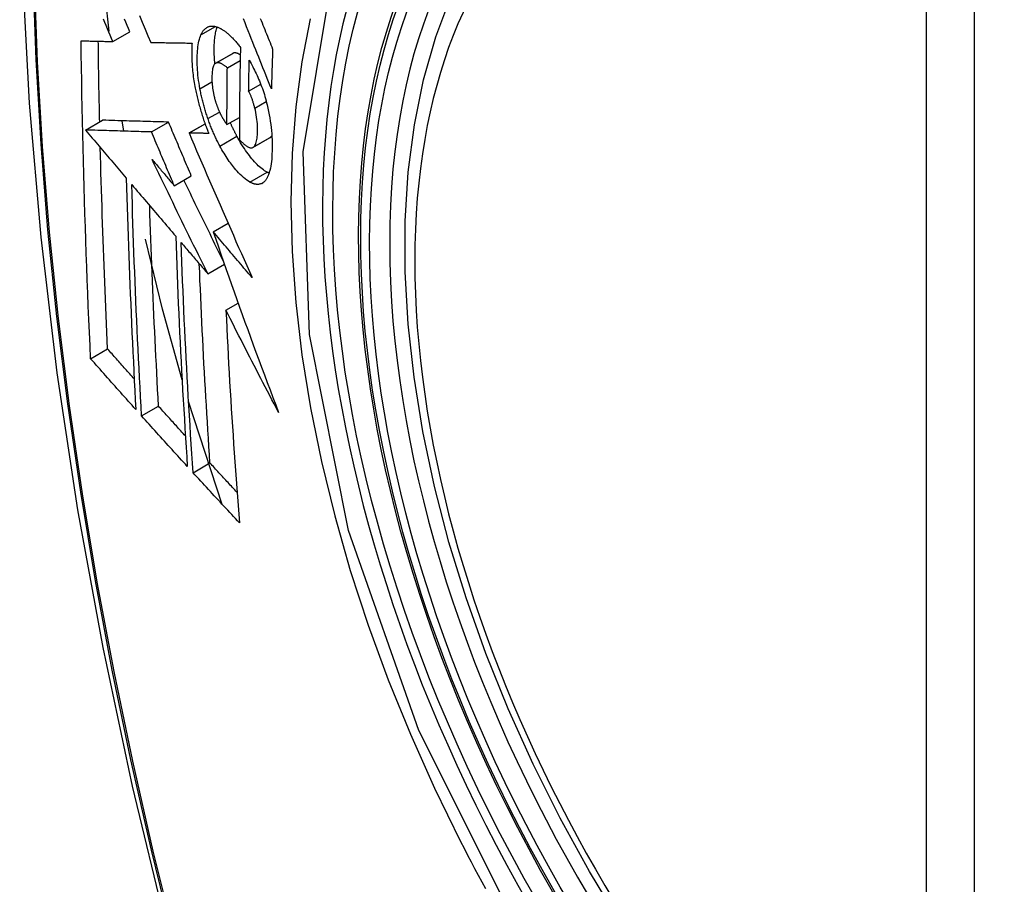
# Model space of a CAD drawing. Header units: inches. Extents: x 15 to 513, y 46 to 241.
# Tile 321 of 397: x 454.101 to 454.441, y 224.982 to 225.281. Entities that reach past the tile are written whole.
import ezdxf

# ---------------------------------------------------------------- set-up
doc = ezdxf.new("R2010")
doc.units = ezdxf.units.IN
doc.header["$MEASUREMENT"] = 0
doc.layers.add('Visible Edges(ANSI)', color=7, linetype='Continuous', lineweight=25)
doc.layers.add('Visible Tangent Edges(ANSI)', color=7, linetype='Continuous', lineweight=25)

msp = doc.modelspace()

# ---------------------------------------------------------------- linework, layer by layer
at = {"layer": 'Visible Edges(ANSI)'}
for p, q in [((454.13171, 225.27675), (454.1294, 225.29896)), ((454.13297, 225.27318), (454.13887, 225.27658)), ((454.14606, 225.27289), (454.14617, 225.27289)), ((454.1685, 225.2657), (454.1744, 225.26909)), ((454.17257, 225.26412), (454.177, 225.26667)), ((454.17992, 225.25605), (454.18409, 225.25844)), ((454.17242, 225.24448), (454.17673, 225.24696)), ((454.12354, 225.24259), (454.12943, 225.24599)), ((454.12943, 225.24599), (454.12943, 225.24599)), ((454.1368, 225.24221), (454.13619, 225.24579)), ((454.14635, 225.24193), (454.15224, 225.24533)), ((454.15932, 225.24158), (454.16486, 225.24477)), ((454.12354, 225.24259), (454.12354, 225.24259)), ((454.15949, 225.24158), (454.15932, 225.24158)), ((454.18142, 225.2366), (454.18732, 225.23999)), ((454.18732, 225.23999), (454.18737, 225.24003)), ((454.15421, 225.22335), (454.1601, 225.22674)), ((454.16766, 225.20745), (454.17279, 225.2104)), ((454.16579, 225.19293), (454.17154, 225.19624)), ((454.17207, 225.18035), (454.17629, 225.18278)), ((454.1253, 225.16355), (454.13116, 225.16693)), ((454.1708, 225.11322), (454.15917, 225.14872)), ((454.14291, 225.14379), (454.14877, 225.14716)), ((454.16071, 225.12416), (454.16656, 225.12752))]:
    msp.add_line(p, q, dxfattribs=at)
at = {"layer": 'Visible Edges(ANSI)', "flags": 128}
for points in [[(454.15479, 225.67559), (454.14195, 225.63748), (454.1309, 225.59824), (454.12161, 225.55795), (454.11405, 225.51668), (454.10821, 225.47449), (454.10407, 225.43145), (454.10159, 225.3876), (454.10077, 225.34303), (454.10159, 225.29779), (454.10401, 225.25193), (454.10803, 225.20554), (454.11363, 225.15866), (454.12078, 225.11137), (454.12946, 225.06373), (454.13965, 225.01582), (454.15132, 224.9677)], [(454.30867, 224.96826), (454.29779, 224.98628), (454.28764, 225.00471), (454.27825, 225.02347), (454.26967, 225.04249), (454.26194, 225.06167), (454.25508, 225.08094), (454.24915, 225.1002), (454.24415, 225.11938), (454.24013, 225.13838), (454.23709, 225.15713), (454.23505, 225.17555), (454.23404, 225.19356), (454.23406, 225.21107), (454.23512, 225.22803), (454.23722, 225.24434), (454.24038, 225.25995), (454.24459, 225.27479), (454.24985, 225.28877)], [(454.13297, 225.27318), (454.1325, 225.27428), (454.13204, 225.27538), (454.13157, 225.27648), (454.13111, 225.27758), (454.13064, 225.27868), (454.13017, 225.27977), (454.12971, 225.28088)], [(454.13887, 225.27658), (454.1384, 225.27768), (454.13794, 225.27877), (454.13747, 225.27987), (454.137, 225.28097)], [(454.14217, 225.28218), (454.14315, 225.27985), (454.14412, 225.27752), (454.14509, 225.2752), (454.14606, 225.27289)], [(454.18778, 225.25685), (454.1873, 225.25805), (454.18682, 225.25925), (454.18634, 225.26045), (454.18586, 225.26166), (454.18537, 225.26288), (454.18488, 225.2641), (454.18439, 225.26532), (454.18389, 225.26656), (454.18339, 225.26781), (454.18289, 225.26906), (454.18238, 225.27033), (454.18187, 225.27161), (454.18135, 225.2729), (454.18083, 225.27421), (454.1803, 225.27553), (454.17976, 225.27687), (454.17922, 225.27823), (454.17867, 225.2796), (454.17811, 225.281)], [(454.18392, 225.2812), (454.18423, 225.28042), (454.18455, 225.27964), (454.18486, 225.27887), (454.18517, 225.2781), (454.18548, 225.27734), (454.18579, 225.27657), (454.1861, 225.27581), (454.18641, 225.27505), (454.18671, 225.2743), (454.18702, 225.27355), (454.18732, 225.2728), (454.18762, 225.27205), (454.18792, 225.27131), (454.18822, 225.27057)], [(454.16344, 225.27552), (454.16354, 225.27574), (454.16365, 225.27595), (454.16376, 225.27616), (454.16388, 225.27635), (454.164, 225.27654), (454.16412, 225.27672), (454.16424, 225.27689), (454.16437, 225.27706), (454.1645, 225.27721), (454.16463, 225.27736), (454.16477, 225.2775), (454.16491, 225.27763), (454.16505, 225.27775), (454.1652, 225.27786), (454.16535, 225.27797), (454.1655, 225.27806), (454.16566, 225.27815), (454.16581, 225.27822), (454.16597, 225.27829), (454.16614, 225.27835), (454.1663, 225.2784), (454.16647, 225.27845), (454.16664, 225.27848), (454.16681, 225.2785)], [(454.16681, 225.2785), (454.16699, 225.27852), (454.16718, 225.27853), (454.16736, 225.27853), (454.16755, 225.27853), (454.16774, 225.27851), (454.16793, 225.27849), (454.16812, 225.27846), (454.16831, 225.27842), (454.16851, 225.27838), (454.1687, 225.27832), (454.1689, 225.27826), (454.1691, 225.27819), (454.1693, 225.27812), (454.1695, 225.27804), (454.1697, 225.27795), (454.16991, 225.27785), (454.17011, 225.27775), (454.17032, 225.27764), (454.17052, 225.27752), (454.17073, 225.2774), (454.17094, 225.27726), (454.17115, 225.27713), (454.17136, 225.27698), (454.17157, 225.27683)], [(454.16825, 225.26551), (454.1682, 225.26615), (454.16815, 225.26678), (454.16811, 225.2674), (454.16808, 225.26802), (454.16806, 225.26863), (454.16804, 225.26923), (454.16803, 225.26982), (454.16803, 225.27041), (454.16803, 225.27099), (454.16804, 225.27155), (454.16806, 225.27211), (454.16809, 225.27265), (454.16812, 225.27319), (454.16816, 225.27372), (454.16821, 225.27423), (454.16827, 225.27474), (454.16834, 225.27523), (454.16841, 225.2757), (454.16849, 225.27616), (454.16859, 225.2766), (454.16869, 225.27703), (454.1688, 225.27744), (454.16892, 225.27784), (454.16905, 225.27821)], [(454.1631, 225.25687), (454.16292, 225.25783), (454.16277, 225.25878), (454.16263, 225.25972), (454.16251, 225.26065), (454.16241, 225.26157), (454.16232, 225.26248), (454.16225, 225.26337), (454.1622, 225.26425), (454.16216, 225.26512), (454.16214, 225.26597), (454.16213, 225.26681), (454.16214, 225.26763), (454.16215, 225.26843), (454.16219, 225.2692), (454.16224, 225.26996), (454.1623, 225.2707), (454.16238, 225.27141), (454.16248, 225.27209), (454.16259, 225.27275), (454.16273, 225.27337), (454.16288, 225.27396), (454.16304, 225.27452), (454.16323, 225.27504), (454.16344, 225.27552)], [(454.17157, 225.27683), (454.1718, 225.27666), (454.17203, 225.27649), (454.17226, 225.27631), (454.17249, 225.27612), (454.17272, 225.27593), (454.17294, 225.27573), (454.17317, 225.27552), (454.1734, 225.27531), (454.17363, 225.27509), (454.17386, 225.27487), (454.17409, 225.27464), (454.17432, 225.27441), (454.17455, 225.27417), (454.17479, 225.27392), (454.17502, 225.27367), (454.17525, 225.27341), (454.17548, 225.27315), (454.17571, 225.27288), (454.17594, 225.27261), (454.17617, 225.27233), (454.1764, 225.27204), (454.17663, 225.27175), (454.17686, 225.27146), (454.17709, 225.27116)], [(454.122, 225.27345), (454.12245, 225.27344), (454.1229, 225.27343), (454.12336, 225.27342), (454.12381, 225.2734), (454.12426, 225.27339), (454.12472, 225.27338), (454.12517, 225.27337), (454.12563, 225.27336), (454.12609, 225.27335), (454.12654, 225.27334), (454.127, 225.27333), (454.12746, 225.27331), (454.12792, 225.2733), (454.12838, 225.27329), (454.12884, 225.27328), (454.1293, 225.27327), (454.12975, 225.27326), (454.13021, 225.27325), (454.13067, 225.27324), (454.13113, 225.27322), (454.13159, 225.27321), (454.13205, 225.2732), (454.13251, 225.27319), (454.13297, 225.27318)], [(454.1253, 225.16355), (454.12509, 225.16809), (454.12489, 225.17262), (454.12469, 225.17716), (454.1245, 225.18171), (454.12431, 225.18626), (454.12413, 225.19081), (454.12395, 225.19537), (454.12378, 225.19994), (454.12362, 225.2045), (454.12347, 225.20907), (454.12332, 225.21365), (454.12317, 225.21823), (454.12304, 225.22281), (454.12291, 225.22739), (454.12278, 225.23197), (454.12267, 225.23655), (454.12256, 225.24114), (454.12246, 225.24574), (454.12236, 225.25034), (454.12228, 225.25495), (454.1222, 225.25956), (454.12212, 225.26419), (454.12206, 225.26882), (454.122, 225.27345)], [(454.12843, 225.24541), (454.1284, 225.24657), (454.12838, 225.24773), (454.12835, 225.24889), (454.12833, 225.25005), (454.12831, 225.25121), (454.12828, 225.25237), (454.12826, 225.25353), (454.12824, 225.25469), (454.12821, 225.25585), (454.12819, 225.25701), (454.12817, 225.25817), (454.12815, 225.25934), (454.12813, 225.2605), (454.12811, 225.26166), (454.12809, 225.26282), (454.12807, 225.26399), (454.12806, 225.26515), (454.12804, 225.26631), (454.12802, 225.26748), (454.128, 225.26864), (454.12799, 225.26981), (454.12797, 225.27097), (454.12796, 225.27214), (454.12794, 225.2733)], [(454.14617, 225.27289), (454.14675, 225.27288), (454.14733, 225.27287), (454.14792, 225.27286), (454.1485, 225.27285), (454.14909, 225.27284), (454.14967, 225.27283), (454.15026, 225.27282), (454.15085, 225.2728), (454.15144, 225.27279), (454.15203, 225.27278), (454.15262, 225.27277), (454.15322, 225.27276), (454.15381, 225.27275), (454.1544, 225.27275), (454.155, 225.27274), (454.15559, 225.27273), (454.15619, 225.27272), (454.15678, 225.27271), (454.15738, 225.2727), (454.15797, 225.27269), (454.15857, 225.27268), (454.15916, 225.27268), (454.15976, 225.27267), (454.16035, 225.27266)], [(454.16035, 225.27266), (454.16031, 225.27212), (454.16028, 225.27157), (454.16026, 225.27101), (454.16024, 225.27044), (454.16023, 225.26986), (454.16023, 225.26928), (454.16023, 225.26868), (454.16024, 225.26808), (454.16025, 225.26747), (454.16027, 225.26685), (454.1603, 225.26622), (454.16034, 225.26559), (454.16038, 225.26495), (454.16043, 225.26431), (454.16049, 225.26366), (454.16056, 225.26301), (454.16063, 225.26235), (454.16071, 225.26168), (454.1608, 225.26101), (454.16089, 225.26034), (454.161, 225.25966), (454.16111, 225.25898), (454.16123, 225.2583), (454.16135, 225.25761)], [(454.17709, 225.27116), (454.17706, 225.26983), (454.17703, 225.26849), (454.17701, 225.26716), (454.17698, 225.26583), (454.17695, 225.2645), (454.17693, 225.26317), (454.1769, 225.26184), (454.17688, 225.26051), (454.17686, 225.25918), (454.17684, 225.25786), (454.17682, 225.25653), (454.17681, 225.25521), (454.17679, 225.25388), (454.17678, 225.25256), (454.17677, 225.25123), (454.17675, 225.24991), (454.17674, 225.24859), (454.17673, 225.24727), (454.17673, 225.24595), (454.17672, 225.24463), (454.17672, 225.24331), (454.17671, 225.24199), (454.17671, 225.24067), (454.17671, 225.23936)], [(454.18822, 225.27057), (454.1882, 225.27), (454.18818, 225.26942), (454.18816, 225.26885), (454.18814, 225.26828), (454.18812, 225.26771), (454.1881, 225.26713), (454.18808, 225.26656), (454.18806, 225.26599), (454.18804, 225.26542), (454.18802, 225.26485), (454.188, 225.26428), (454.18798, 225.2637), (454.18797, 225.26313), (454.18795, 225.26256), (454.18793, 225.26199), (454.18791, 225.26142), (454.1879, 225.26085), (454.18788, 225.26028), (454.18786, 225.25971), (454.18785, 225.25913), (454.18783, 225.25856), (454.18781, 225.25799), (454.1878, 225.25742), (454.18778, 225.25685)], [(454.17452, 225.26915), (454.17451, 225.26915), (454.17451, 225.26915), (454.1745, 225.26915), (454.1745, 225.26914), (454.17449, 225.26914), (454.17449, 225.26914), (454.17448, 225.26914), (454.17448, 225.26913), (454.17447, 225.26913), (454.17447, 225.26913), (454.17446, 225.26913), (454.17446, 225.26912), (454.17445, 225.26912), (454.17445, 225.26912), (454.17444, 225.26912), (454.17444, 225.26911), (454.17443, 225.26911), (454.17443, 225.26911), (454.17442, 225.26911), (454.17442, 225.2691), (454.17441, 225.2691), (454.17441, 225.2691), (454.1744, 225.2691), (454.1744, 225.26909)], [(454.17704, 225.26858), (454.17692, 225.26865), (454.17681, 225.26872), (454.1767, 225.26878), (454.17658, 225.26884), (454.17647, 225.2689), (454.17636, 225.26895), (454.17625, 225.269), (454.17614, 225.26905), (454.17603, 225.26909), (454.17593, 225.26913), (454.17582, 225.26916), (454.17571, 225.26919), (454.1756, 225.26922), (454.1755, 225.26924), (454.17539, 225.26926), (454.17529, 225.26927), (454.17519, 225.26927), (454.17509, 225.26927), (454.17499, 225.26927), (454.17489, 225.26926), (454.17479, 225.26924), (454.1747, 225.26922), (454.17461, 225.26919), (454.17452, 225.26915)], [(454.16862, 225.26576), (454.16842, 225.26564), (454.16823, 225.26549), (454.16806, 225.26529), (454.16791, 225.26504), (454.16778, 225.26476), (454.16766, 225.26444), (454.16756, 225.26409), (454.16747, 225.26371), (454.1674, 225.2633), (454.16734, 225.26287), (454.16729, 225.26241), (454.16726, 225.26195), (454.16724, 225.26146), (454.16723, 225.26097), (454.16722, 225.26045), (454.16723, 225.25992), (454.16725, 225.25938), (454.16728, 225.25883), (454.16732, 225.25826), (454.16737, 225.25769), (454.16744, 225.2571), (454.16753, 225.25651), (454.16763, 225.25591), (454.16775, 225.2553)], [(454.17257, 225.26412), (454.17239, 225.26427), (454.17222, 225.26441), (454.17204, 225.26455), (454.17186, 225.26469), (454.17169, 225.26482), (454.17151, 225.26494), (454.17134, 225.26506), (454.17116, 225.26517), (454.17099, 225.26528), (454.17082, 225.26538), (454.17065, 225.26547), (454.17048, 225.26555), (454.17031, 225.26563), (454.17014, 225.26569), (454.16998, 225.26575), (454.16982, 225.2658), (454.16966, 225.26583), (454.1695, 225.26586), (454.16935, 225.26587), (454.16919, 225.26588), (454.16904, 225.26587), (454.1689, 225.26584), (454.16876, 225.26581), (454.16862, 225.26576)], [(454.17242, 225.24448), (454.17243, 225.2453), (454.17243, 225.24611), (454.17243, 225.24693), (454.17243, 225.24774), (454.17243, 225.24856), (454.17243, 225.24938), (454.17244, 225.25019), (454.17244, 225.25101), (454.17245, 225.25183), (454.17245, 225.25265), (454.17246, 225.25346), (454.17246, 225.25428), (454.17247, 225.2551), (454.17247, 225.25592), (454.17248, 225.25674), (454.17249, 225.25756), (454.1725, 225.25838), (454.1725, 225.2592), (454.17251, 225.26002), (454.17252, 225.26084), (454.17253, 225.26166), (454.17254, 225.26248), (454.17255, 225.2633), (454.17257, 225.26412)], [(454.17992, 225.25605), (454.17993, 225.25649), (454.17994, 225.25694), (454.17995, 225.25738), (454.17995, 225.25783), (454.17996, 225.25827), (454.17997, 225.25872), (454.17998, 225.25917), (454.17999, 225.25961), (454.17999, 225.26006), (454.18, 225.2605), (454.18001, 225.26095), (454.18002, 225.2614), (454.18003, 225.26184), (454.18004, 225.26229), (454.18005, 225.26274), (454.18006, 225.26318), (454.18007, 225.26363), (454.18008, 225.26407), (454.18009, 225.26452), (454.1801, 225.26497), (454.18011, 225.26541), (454.18012, 225.26586), (454.18013, 225.26631), (454.18014, 225.26675)], [(454.18014, 225.26675), (454.18044, 225.26621), (454.18075, 225.26565), (454.18105, 225.26508), (454.18135, 225.2645), (454.18165, 225.26392), (454.18194, 225.26332), (454.18223, 225.26272), (454.18252, 225.2621), (454.18281, 225.26148), (454.18309, 225.26085), (454.18336, 225.26022), (454.18363, 225.25957), (454.1839, 225.25892), (454.18416, 225.25825), (454.18441, 225.25759), (454.18466, 225.25691), (454.1849, 225.25623), (454.18513, 225.25554), (454.18535, 225.25485), (454.18556, 225.25415), (454.18577, 225.25345), (454.18596, 225.25274), (454.18615, 225.25203), (454.18633, 225.25131)], [(454.16135, 225.25761), (454.16145, 225.25711), (454.16155, 225.25661), (454.16165, 225.25611), (454.16175, 225.25561), (454.16186, 225.25511), (454.16197, 225.25461), (454.16209, 225.25411), (454.16221, 225.2536), (454.16233, 225.2531), (454.16246, 225.2526), (454.16258, 225.2521), (454.16272, 225.2516), (454.16285, 225.2511), (454.16299, 225.2506), (454.16313, 225.2501), (454.16328, 225.2496), (454.16342, 225.2491), (454.16357, 225.24861), (454.16373, 225.24811), (454.16388, 225.24762), (454.16404, 225.24713), (454.16421, 225.24664), (454.16437, 225.24615), (454.16454, 225.24567)], [(454.16584, 225.24653), (454.1657, 225.24695), (454.16556, 225.24737), (454.16542, 225.2478), (454.16528, 225.24822), (454.16514, 225.24865), (454.16501, 225.24907), (454.16488, 225.2495), (454.16475, 225.24993), (454.16463, 225.25037), (454.16451, 225.2508), (454.16439, 225.25123), (454.16427, 225.25167), (454.16416, 225.2521), (454.16405, 225.25253), (454.16394, 225.25297), (454.16383, 225.2534), (454.16373, 225.25384), (454.16363, 225.25427), (454.16354, 225.2547), (454.16344, 225.25514), (454.16335, 225.25557), (454.16326, 225.256), (454.16318, 225.25643), (454.1631, 225.25687)], [(454.16775, 225.2553), (454.16779, 225.2551), (454.16783, 225.2549), (454.16788, 225.25471), (454.16792, 225.25451), (454.16797, 225.25431), (454.16802, 225.25411), (454.16807, 225.25391), (454.16812, 225.25372), (454.16817, 225.25352), (454.16822, 225.25332), (454.16828, 225.25312), (454.16833, 225.25293), (454.16839, 225.25273), (454.16845, 225.25253), (454.16851, 225.25234), (454.16857, 225.25214), (454.16863, 225.25195), (454.16869, 225.25176), (454.16876, 225.25157), (454.16882, 225.25138), (454.16889, 225.25119), (454.16896, 225.251), (454.16902, 225.25081), (454.1691, 225.25063)], [(454.18204, 225.25021), (454.18198, 225.25047), (454.18191, 225.25074), (454.18184, 225.251), (454.18176, 225.25126), (454.18169, 225.25152), (454.18161, 225.25179), (454.18154, 225.25205), (454.18146, 225.25231), (454.18137, 225.25257), (454.18129, 225.25282), (454.18121, 225.25308), (454.18112, 225.25333), (454.18103, 225.25358), (454.18094, 225.25383), (454.18085, 225.25407), (454.18075, 225.25431), (454.18066, 225.25454), (454.18056, 225.25477), (454.18046, 225.255), (454.18035, 225.25522), (454.18025, 225.25544), (454.18014, 225.25565), (454.18003, 225.25585), (454.17992, 225.25605)], [(454.1691, 225.25063), (454.16916, 225.25046), (454.16923, 225.25029), (454.16929, 225.25012), (454.16936, 225.24996), (454.16943, 225.2498), (454.16949, 225.24963), (454.16956, 225.24947), (454.16963, 225.24931), (454.1697, 225.24915), (454.16977, 225.249), (454.16984, 225.24884), (454.16991, 225.24869), (454.16998, 225.24854), (454.17005, 225.24839), (454.17013, 225.24824), (454.1702, 225.24809), (454.17027, 225.24794), (454.17035, 225.2478), (454.17042, 225.24766), (454.1705, 225.24751), (454.17057, 225.24737), (454.17065, 225.24724), (454.17073, 225.2471), (454.17081, 225.24697)], [(454.18147, 225.23663), (454.1817, 225.2368), (454.1819, 225.23703), (454.18209, 225.2373), (454.18226, 225.23762), (454.1824, 225.23799), (454.18253, 225.23839), (454.18264, 225.23883), (454.18274, 225.2393), (454.18282, 225.2398), (454.18288, 225.24033), (454.18293, 225.24088), (454.18296, 225.24145), (454.18298, 225.24204), (454.183, 225.24267), (454.18299, 225.24336), (454.18297, 225.24406), (454.18293, 225.24479), (454.18287, 225.24553), (454.18279, 225.24629), (454.18268, 225.24707), (454.18256, 225.24784), (454.18241, 225.24863), (454.18224, 225.24942), (454.18204, 225.25021)], [(454.18633, 225.25131), (454.18659, 225.25017), (454.18682, 225.24904), (454.18704, 225.24791), (454.18723, 225.24679), (454.1874, 225.24567), (454.18755, 225.24456), (454.18768, 225.24347), (454.18779, 225.24239), (454.18788, 225.24133), (454.18795, 225.24028), (454.188, 225.23926), (454.18803, 225.23824), (454.18804, 225.23725), (454.18804, 225.23627), (454.18803, 225.23531), (454.18799, 225.23438), (454.18794, 225.23347), (454.18788, 225.23258), (454.18779, 225.23173), (454.18769, 225.2309), (454.18756, 225.23012), (454.18742, 225.22937), (454.18725, 225.22866), (454.18706, 225.22799)], [(454.17081, 225.24697), (454.17087, 225.24686), (454.17094, 225.24674), (454.171, 225.24663), (454.17107, 225.24652), (454.17114, 225.24641), (454.1712, 225.2463), (454.17127, 225.24619), (454.17134, 225.24608), (454.1714, 225.24598), (454.17147, 225.24587), (454.17154, 225.24576), (454.17161, 225.24565), (454.17168, 225.24555), (454.17174, 225.24545), (454.17181, 225.24534), (454.17188, 225.24524), (454.17195, 225.24514), (454.17202, 225.24504), (454.17209, 225.24494), (454.17215, 225.24485), (454.17222, 225.24475), (454.17229, 225.24466), (454.17236, 225.24457), (454.17242, 225.24448)], [(454.15224, 225.24533), (454.15136, 225.24535), (454.15048, 225.24538), (454.14959, 225.2454), (454.1487, 225.24543), (454.14781, 225.24545), (454.14692, 225.24548), (454.14602, 225.2455), (454.14512, 225.24553), (454.14421, 225.24556), (454.1433, 225.24558), (454.14238, 225.24561), (454.14145, 225.24564), (454.14051, 225.24566), (454.13956, 225.24569), (454.13861, 225.24572), (454.13764, 225.24575), (454.13666, 225.24578), (454.13567, 225.2458), (454.13466, 225.24583), (454.13365, 225.24586), (454.13262, 225.24589), (454.13157, 225.24592), (454.13051, 225.24596), (454.12943, 225.24599)], [(454.1601, 225.22674), (454.15977, 225.22752), (454.15944, 225.22829), (454.15911, 225.22906), (454.15878, 225.22984), (454.15845, 225.23061), (454.15813, 225.23139), (454.1578, 225.23216), (454.15747, 225.23294), (454.15714, 225.23371), (454.15681, 225.23449), (454.15648, 225.23526), (454.15616, 225.23604), (454.15583, 225.23681), (454.1555, 225.23759), (454.15517, 225.23836), (454.15485, 225.23913), (454.15452, 225.23991), (454.15419, 225.24068), (454.15387, 225.24146), (454.15354, 225.24223), (454.15322, 225.24301), (454.15289, 225.24378), (454.15257, 225.24455), (454.15224, 225.24533)], [(454.16454, 225.24567), (454.1646, 225.24548), (454.16467, 225.2453), (454.16473, 225.24512), (454.16479, 225.24494), (454.16486, 225.24476), (454.16492, 225.24458), (454.16499, 225.2444), (454.16506, 225.24422), (454.16512, 225.24404), (454.16519, 225.24386), (454.16526, 225.24369), (454.16532, 225.24351), (454.16539, 225.24333), (454.16546, 225.24316), (454.16553, 225.24298), (454.1656, 225.2428), (454.16566, 225.24263), (454.16573, 225.24245), (454.1658, 225.24228), (454.16587, 225.24211), (454.16594, 225.24193), (454.16601, 225.24176), (454.16608, 225.24159), (454.16616, 225.24141)], [(454.16999, 225.23705), (454.16979, 225.2374), (454.1696, 225.23777), (454.16942, 225.23813), (454.16923, 225.2385), (454.16904, 225.23887), (454.16886, 225.23924), (454.16868, 225.23962), (454.1685, 225.24), (454.16832, 225.24038), (454.16814, 225.24077), (454.16797, 225.24116), (454.16779, 225.24155), (454.16762, 225.24195), (454.16745, 225.24235), (454.16728, 225.24275), (454.16711, 225.24316), (454.16695, 225.24357), (454.16678, 225.24398), (454.16662, 225.24439), (454.16646, 225.24481), (454.1663, 225.24524), (454.16615, 225.24566), (454.16599, 225.24609), (454.16584, 225.24653)], [(454.17588, 225.24044), (454.17578, 225.24063), (454.17568, 225.24082), (454.17559, 225.24101), (454.17549, 225.24119), (454.17539, 225.24138), (454.17529, 225.24158), (454.17519, 225.24177), (454.1751, 225.24196), (454.175, 225.24215), (454.1749, 225.24235), (454.17481, 225.24254), (454.17471, 225.24274), (454.17462, 225.24293), (454.17452, 225.24313), (454.17443, 225.24333), (454.17433, 225.24353), (454.17424, 225.24373), (454.17415, 225.24393), (454.17405, 225.24413), (454.17396, 225.24434), (454.17387, 225.24454), (454.17378, 225.24474), (454.17369, 225.24495), (454.1736, 225.24516)], [(454.14635, 225.24193), (454.14546, 225.24196), (454.14458, 225.24198), (454.1437, 225.24201), (454.14281, 225.24203), (454.14192, 225.24206), (454.14103, 225.24208), (454.14013, 225.24211), (454.13923, 225.24214), (454.13832, 225.24216), (454.1374, 225.24219), (454.13648, 225.24221), (454.13555, 225.24224), (454.13461, 225.24227), (454.13367, 225.2423), (454.13271, 225.24233), (454.13174, 225.24235), (454.13076, 225.24238), (454.12977, 225.24241), (454.12877, 225.24244), (454.12775, 225.24247), (454.12672, 225.2425), (454.12568, 225.24253), (454.12462, 225.24256), (454.12354, 225.24259)], [(454.12354, 225.24259), (454.12413, 225.2419), (454.12471, 225.24121), (454.1253, 225.24052), (454.12588, 225.23983), (454.12647, 225.23914), (454.12705, 225.23845), (454.12764, 225.23775), (454.12823, 225.23706), (454.12881, 225.23637), (454.1294, 225.23568), (454.12999, 225.23498), (454.13057, 225.23429), (454.13116, 225.2336), (454.13175, 225.2329), (454.13234, 225.23221), (454.13292, 225.23152), (454.13351, 225.23082), (454.1341, 225.23013), (454.13469, 225.22944), (454.13527, 225.22875), (454.13586, 225.22805), (454.13645, 225.22736), (454.13704, 225.22667), (454.13762, 225.22598)], [(454.15421, 225.22335), (454.15388, 225.22412), (454.15355, 225.2249), (454.15322, 225.22567), (454.15289, 225.22645), (454.15256, 225.22722), (454.15223, 225.22799), (454.1519, 225.22877), (454.15157, 225.22954), (454.15125, 225.23032), (454.15092, 225.23109), (454.15059, 225.23187), (454.15026, 225.23264), (454.14993, 225.23342), (454.14961, 225.23419), (454.14928, 225.23497), (454.14895, 225.23574), (454.14863, 225.23651), (454.1483, 225.23729), (454.14797, 225.23806), (454.14765, 225.23884), (454.14732, 225.23961), (454.147, 225.24038), (454.14667, 225.24116), (454.14635, 225.24193)], [(454.15932, 225.24158), (454.1602, 225.23954), (454.16107, 225.23749), (454.16195, 225.23544), (454.16284, 225.23338), (454.16373, 225.23131), (454.16462, 225.22923), (454.16551, 225.22716), (454.16641, 225.22507), (454.16732, 225.22299), (454.16822, 225.2209), (454.16913, 225.2188), (454.17004, 225.21671), (454.17095, 225.21461), (454.17187, 225.21251), (454.17279, 225.21042), (454.17371, 225.20832), (454.17463, 225.20622), (454.17555, 225.20412), (454.17647, 225.20203), (454.1774, 225.19994), (454.17832, 225.19785), (454.17925, 225.19577), (454.18018, 225.19369), (454.1811, 225.19161)], [(454.16616, 225.24141), (454.16588, 225.24142), (454.1656, 225.24143), (454.16532, 225.24143), (454.16504, 225.24144), (454.16476, 225.24145), (454.16448, 225.24145), (454.1642, 225.24146), (454.16393, 225.24147), (454.16365, 225.24147), (454.16337, 225.24148), (454.16309, 225.24149), (454.16281, 225.24149), (454.16253, 225.2415), (454.16226, 225.24151), (454.16198, 225.24151), (454.1617, 225.24152), (454.16142, 225.24153), (454.16115, 225.24153), (454.16087, 225.24154), (454.16059, 225.24155), (454.16032, 225.24156), (454.16004, 225.24156), (454.15976, 225.24157), (454.15949, 225.24158)], [(454.18627, 225.22799), (454.18585, 225.22824), (454.18543, 225.22851), (454.185, 225.22881), (454.18457, 225.22914), (454.18414, 225.22949), (454.18371, 225.22988), (454.18327, 225.23028), (454.18283, 225.23072), (454.18239, 225.23117), (454.18195, 225.23165), (454.18151, 225.23215), (454.18106, 225.23267), (454.18062, 225.23321), (454.18018, 225.23376), (454.17975, 225.23433), (454.17931, 225.23493), (454.17887, 225.23554), (454.17844, 225.23618), (454.17801, 225.23684), (454.17757, 225.23752), (454.17715, 225.23822), (454.17672, 225.23894), (454.1763, 225.23968), (454.17588, 225.24044)], [(454.18737, 225.24003), (454.1874, 225.24004), (454.18742, 225.24006), (454.18745, 225.24008), (454.18747, 225.2401), (454.1875, 225.24012), (454.18752, 225.24014), (454.18755, 225.24016), (454.18757, 225.24018), (454.1876, 225.2402), (454.18762, 225.24022), (454.18764, 225.24025), (454.18767, 225.24027), (454.18769, 225.24029), (454.18771, 225.24032), (454.18773, 225.24034), (454.18776, 225.24037), (454.18778, 225.2404), (454.1878, 225.24042), (454.18782, 225.24045), (454.18784, 225.24048), (454.18787, 225.24051), (454.18789, 225.24054), (454.18791, 225.24057), (454.18793, 225.2406)], [(454.13116, 225.16693), (454.13103, 225.16981), (454.1309, 225.17269), (454.13077, 225.17558), (454.13064, 225.17847), (454.13052, 225.18136), (454.1304, 225.18424), (454.13028, 225.18714), (454.13017, 225.19003), (454.13005, 225.19292), (454.12994, 225.19582), (454.12983, 225.19871), (454.12972, 225.20161), (454.12962, 225.20451), (454.12952, 225.20742), (454.12942, 225.21032), (454.12932, 225.21323), (454.12923, 225.21614), (454.12913, 225.21905), (454.12905, 225.22196), (454.12896, 225.22488), (454.12887, 225.2278), (454.12879, 225.23072), (454.12872, 225.23365), (454.12864, 225.23657)], [(454.18037, 225.2246), (454.17982, 225.22492), (454.17925, 225.2253), (454.17869, 225.22573), (454.17812, 225.22621), (454.17754, 225.22673), (454.17698, 225.22727), (454.17645, 225.22782), (454.17595, 225.22837), (454.17549, 225.22889), (454.17508, 225.22937), (454.17471, 225.22983), (454.17434, 225.23029), (454.17397, 225.23078), (454.1736, 225.23127), (454.17323, 225.23178), (454.17286, 225.23231), (454.1725, 225.23285), (454.17213, 225.2334), (454.17177, 225.23397), (454.17141, 225.23455), (454.17105, 225.23515), (454.17069, 225.23577), (454.17034, 225.2364), (454.16999, 225.23705)], [(454.17671, 225.23936), (454.17692, 225.23912), (454.17714, 225.23889), (454.17735, 225.23867), (454.17756, 225.23845), (454.17778, 225.23824), (454.17799, 225.23803), (454.1782, 225.23784), (454.17841, 225.23766), (454.17862, 225.23748), (454.17883, 225.23732), (454.17904, 225.23716), (454.17925, 225.23702), (454.17945, 225.23689), (454.17965, 225.23677), (454.17986, 225.23667), (454.18005, 225.23659), (454.18025, 225.23652), (454.18044, 225.23647), (454.18063, 225.23644), (454.18081, 225.23643), (454.18098, 225.23645), (454.18115, 225.23648), (454.18132, 225.23654), (454.18147, 225.23663)], [(454.16579, 225.19293), (454.16498, 225.19457), (454.16416, 225.19622), (454.16335, 225.19786), (454.16254, 225.19951), (454.16173, 225.20116), (454.16091, 225.20281), (454.1601, 225.20446), (454.1593, 225.20611), (454.15849, 225.20776), (454.15768, 225.20942), (454.15687, 225.21107), (454.15607, 225.21272), (454.15526, 225.21437), (454.15446, 225.21602), (454.15366, 225.21767), (454.15286, 225.21932), (454.15206, 225.22097), (454.15127, 225.22261), (454.15047, 225.22426), (454.14968, 225.2259), (454.14889, 225.22754), (454.1481, 225.22918), (454.14731, 225.23081), (454.14653, 225.23244)], [(454.14653, 225.23244), (454.14685, 225.23207), (454.14717, 225.23169), (454.14749, 225.23131), (454.14781, 225.23093), (454.14813, 225.23055), (454.14845, 225.23017), (454.14877, 225.22979), (454.14909, 225.22941), (454.14941, 225.22903), (454.14973, 225.22866), (454.15005, 225.22828), (454.15037, 225.2279), (454.15069, 225.22752), (454.15101, 225.22714), (454.15133, 225.22676), (454.15165, 225.22638), (454.15197, 225.226), (454.15229, 225.22562), (454.15261, 225.22524), (454.15293, 225.22486), (454.15325, 225.22449), (454.15357, 225.22411), (454.15389, 225.22373), (454.15421, 225.22335)], [(454.18706, 225.22799), (454.18699, 225.22775), (454.18691, 225.22751), (454.18682, 225.22728), (454.18674, 225.22706), (454.18665, 225.22684), (454.18656, 225.22663), (454.18647, 225.22643), (454.18637, 225.22624), (454.18627, 225.22605), (454.18617, 225.22587), (454.18606, 225.22569), (454.18596, 225.22553), (454.18584, 225.22537), (454.18573, 225.22521), (454.18561, 225.22507), (454.18549, 225.22493), (454.18537, 225.22481), (454.18524, 225.22469), (454.18512, 225.22457), (454.18498, 225.22447), (454.18485, 225.22437), (454.18471, 225.22428), (454.18458, 225.2242), (454.18443, 225.22413)], [(454.18696, 225.22766), (454.18693, 225.22767), (454.1869, 225.22768), (454.18687, 225.22769), (454.18684, 225.22771), (454.18681, 225.22772), (454.18679, 225.22773), (454.18676, 225.22775), (454.18673, 225.22776), (454.1867, 225.22777), (454.18667, 225.22779), (454.18664, 225.2278), (454.18661, 225.22781), (454.18659, 225.22783), (454.18656, 225.22784), (454.18653, 225.22786), (454.1865, 225.22787), (454.18647, 225.22789), (454.18644, 225.2279), (454.18641, 225.22792), (454.18638, 225.22793), (454.18635, 225.22795), (454.18633, 225.22796), (454.1863, 225.22798), (454.18627, 225.22799)], [(454.13762, 225.22598), (454.13771, 225.22262), (454.13781, 225.21926), (454.13791, 225.21591), (454.13801, 225.21256), (454.13812, 225.20921), (454.13823, 225.20586), (454.13835, 225.20251), (454.13847, 225.19917), (454.1386, 225.19582), (454.13873, 225.19248), (454.13886, 225.18915), (454.139, 225.18581), (454.13914, 225.18248), (454.13929, 225.17915), (454.13944, 225.17582), (454.13959, 225.1725), (454.13975, 225.16918), (454.13991, 225.16586), (454.14007, 225.16254), (454.14023, 225.15923), (454.1404, 225.15591), (454.14058, 225.15261), (454.14075, 225.1493), (454.14093, 225.146)], [(454.13953, 225.22373), (454.14016, 225.22299), (454.14079, 225.22225), (454.14142, 225.22151), (454.14205, 225.22077), (454.14268, 225.22002), (454.14331, 225.21928), (454.14394, 225.21854), (454.14457, 225.2178), (454.14521, 225.21705), (454.14584, 225.21631), (454.14647, 225.21556), (454.1471, 225.21482), (454.14774, 225.21408), (454.14837, 225.21333), (454.149, 225.21259), (454.14964, 225.21185), (454.15027, 225.2111), (454.1509, 225.21036), (454.15154, 225.20962), (454.15217, 225.20887), (454.1528, 225.20813), (454.15344, 225.20739), (454.15407, 225.20665), (454.1547, 225.2059)], [(454.14291, 225.14379), (454.14273, 225.14709), (454.14255, 225.15039), (454.14238, 225.15369), (454.1422, 225.157), (454.14203, 225.16031), (454.14187, 225.16362), (454.1417, 225.16694), (454.14154, 225.17026), (454.14139, 225.17358), (454.14124, 225.1769), (454.14109, 225.18023), (454.14094, 225.18356), (454.1408, 225.18689), (454.14067, 225.19023), (454.14053, 225.19357), (454.1404, 225.19691), (454.14028, 225.20025), (454.14016, 225.2036), (454.14004, 225.20695), (454.13993, 225.2103), (454.13982, 225.21366), (454.13972, 225.21701), (454.13962, 225.22037), (454.13953, 225.22373)], [(454.17113, 225.19742), (454.17056, 225.19857), (454.16999, 225.19973), (454.16942, 225.20089), (454.16885, 225.20204), (454.16828, 225.2032), (454.1677, 225.20436), (454.16713, 225.20552), (454.16657, 225.20668), (454.166, 225.20784), (454.16543, 225.20901), (454.16486, 225.21017), (454.16429, 225.21133), (454.16372, 225.21249), (454.16316, 225.21365), (454.16259, 225.21481), (454.16202, 225.21598), (454.16146, 225.21714), (454.16089, 225.2183), (454.16033, 225.21946), (454.15977, 225.22062), (454.1592, 225.22178), (454.15864, 225.22294), (454.15808, 225.2241), (454.15752, 225.22526)], [(454.18443, 225.22413), (454.18429, 225.22406), (454.18413, 225.224), (454.18398, 225.22395), (454.18383, 225.22391), (454.18367, 225.22387), (454.18351, 225.22385), (454.18335, 225.22383), (454.18319, 225.22381), (454.18302, 225.22381), (454.18286, 225.22381), (454.18269, 225.22382), (454.18252, 225.22384), (454.18235, 225.22387), (454.18218, 225.2239), (454.182, 225.22394), (454.18183, 225.22398), (454.18165, 225.22404), (454.18147, 225.2241), (454.18129, 225.22416), (454.18111, 225.22424), (454.18093, 225.22432), (454.18074, 225.2244), (454.18056, 225.2245), (454.18037, 225.2246)], [(454.14877, 225.14716), (454.14861, 225.15002), (454.14845, 225.15289), (454.1483, 225.15576), (454.14815, 225.15863), (454.14801, 225.1615), (454.14786, 225.16437), (454.14772, 225.16725), (454.14758, 225.17013), (454.14744, 225.17301), (454.14731, 225.17589), (454.14717, 225.17877), (454.14704, 225.18166), (454.14692, 225.18455), (454.1468, 225.18744), (454.14667, 225.19033), (454.14656, 225.19322), (454.14644, 225.19612), (454.14633, 225.19902), (454.14622, 225.20192), (454.14612, 225.20482), (454.14602, 225.20772), (454.14592, 225.21063), (454.14582, 225.21353), (454.14573, 225.21644)], [(454.1547, 225.2059), (454.15481, 225.20256), (454.15493, 225.19922), (454.15505, 225.19588), (454.15518, 225.19255), (454.15532, 225.18922), (454.15546, 225.18589), (454.1556, 225.18256), (454.15575, 225.17923), (454.1559, 225.1759), (454.15606, 225.17258), (454.15623, 225.16926), (454.15639, 225.16594), (454.15657, 225.16262), (454.15674, 225.15931), (454.15692, 225.15599), (454.15711, 225.15268), (454.1573, 225.14938), (454.15749, 225.14608), (454.15769, 225.14278), (454.15789, 225.13948), (454.15809, 225.13619), (454.1583, 225.1329), (454.15851, 225.12961), (454.15872, 225.12633)], [(454.1811, 225.19161), (454.18054, 225.19227), (454.17998, 225.19293), (454.17942, 225.19359), (454.17886, 225.19425), (454.1783, 225.19491), (454.17774, 225.19557), (454.17718, 225.19623), (454.17662, 225.19689), (454.17606, 225.19755), (454.17549, 225.19821), (454.17493, 225.19887), (454.17437, 225.19954), (454.17381, 225.2002), (454.17325, 225.20086), (454.17269, 225.20152), (454.17213, 225.20218), (454.17157, 225.20284), (454.17101, 225.2035), (454.17045, 225.20416), (454.16989, 225.20482), (454.16934, 225.20548), (454.16878, 225.20614), (454.16822, 225.20679), (454.16766, 225.20745)], [(454.16766, 225.20745), (454.16856, 225.20485), (454.16945, 225.20225), (454.17035, 225.19965), (454.17126, 225.19705), (454.17217, 225.19445), (454.17308, 225.19185), (454.174, 225.18924), (454.17492, 225.18664), (454.17584, 225.18403), (454.17677, 225.18142), (454.17771, 225.17882), (454.17865, 225.17621), (454.17959, 225.1736), (454.18054, 225.171), (454.18149, 225.16839), (454.18245, 225.16579), (454.18341, 225.16318), (454.18438, 225.16058), (454.18535, 225.15797), (454.18633, 225.15537), (454.18731, 225.15277), (454.1883, 225.15017), (454.18929, 225.14757), (454.19029, 225.14498)], [(454.15691, 225.1563), (454.15017, 225.18064), (454.14427, 225.20488)], [(454.16071, 225.12416), (454.1605, 225.12744), (454.16028, 225.13073), (454.16007, 225.13402), (454.15986, 225.13732), (454.15966, 225.14062), (454.15945, 225.14392), (454.15926, 225.14722), (454.15906, 225.15053), (454.15887, 225.15384), (454.15869, 225.15715), (454.15851, 225.16046), (454.15833, 225.16378), (454.15816, 225.16709), (454.15799, 225.1704), (454.15783, 225.17372), (454.15767, 225.17704), (454.15752, 225.18036), (454.15738, 225.18368), (454.15723, 225.187), (454.1571, 225.19033), (454.15696, 225.19366), (454.15684, 225.197), (454.15672, 225.20033), (454.1566, 225.20368)], [(454.1566, 225.20368), (454.15698, 225.20323), (454.15737, 225.20278), (454.15775, 225.20233), (454.15813, 225.20189), (454.15851, 225.20144), (454.15889, 225.20099), (454.15928, 225.20054), (454.15966, 225.2001), (454.16004, 225.19965), (454.16042, 225.1992), (454.16081, 225.19875), (454.16119, 225.19831), (454.16157, 225.19786), (454.16196, 225.19741), (454.16234, 225.19696), (454.16272, 225.19651), (454.16311, 225.19607), (454.16349, 225.19562), (454.16387, 225.19517), (454.16426, 225.19472), (454.16464, 225.19427), (454.16502, 225.19383), (454.16541, 225.19338), (454.16579, 225.19293)], [(454.16656, 225.12752), (454.16637, 225.13036), (454.16618, 225.1332), (454.166, 225.13605), (454.16582, 225.1389), (454.16565, 225.14175), (454.16547, 225.14461), (454.1653, 225.14746), (454.16513, 225.15032), (454.16496, 225.15319), (454.1648, 225.15605), (454.16464, 225.15892), (454.16448, 225.16179), (454.16433, 225.16466), (454.16418, 225.16753), (454.16403, 225.17041), (454.16389, 225.17328), (454.16375, 225.17616), (454.16361, 225.17904), (454.16348, 225.18192), (454.16335, 225.1848), (454.16323, 225.18768), (454.1631, 225.19057), (454.16299, 225.19345), (454.16287, 225.19634)], [(454.19029, 225.14498), (454.18951, 225.14645), (454.18873, 225.14792), (454.18796, 225.14939), (454.18719, 225.15086), (454.18642, 225.15234), (454.18565, 225.15381), (454.18488, 225.15528), (454.18411, 225.15676), (454.18335, 225.15824), (454.18258, 225.15971), (454.18182, 225.16119), (454.18106, 225.16267), (454.1803, 225.16414), (454.17954, 225.16562), (454.17879, 225.16709), (454.17804, 225.16857), (454.17728, 225.17004), (454.17653, 225.17152), (454.17578, 225.17299), (454.17504, 225.17447), (454.17429, 225.17594), (454.17355, 225.17741), (454.17281, 225.17888), (454.17207, 225.18035)], [(454.17207, 225.18035), (454.17221, 225.17723), (454.17236, 225.17413), (454.17252, 225.17102), (454.17267, 225.16791), (454.17284, 225.16481), (454.17301, 225.16172), (454.17318, 225.15862), (454.17336, 225.15553), (454.17354, 225.15244), (454.17373, 225.14936), (454.17393, 225.14629), (454.17412, 225.14321), (454.17432, 225.14015), (454.17453, 225.13708), (454.17474, 225.13403), (454.17495, 225.13098), (454.17516, 225.12793), (454.17538, 225.1249), (454.1756, 225.12187), (454.17583, 225.11884), (454.17606, 225.11583), (454.17629, 225.11282), (454.17652, 225.10982), (454.17675, 225.10683)], [(454.14037, 225.15655), (454.13999, 225.15698), (454.1396, 225.15741), (454.13922, 225.15785), (454.13883, 225.15828), (454.13845, 225.15871), (454.13806, 225.15914), (454.13768, 225.15958), (454.13729, 225.16001), (454.13691, 225.16044), (454.13652, 225.16087), (454.13614, 225.16131), (454.13575, 225.16174), (454.13537, 225.16217), (454.13499, 225.1626), (454.1346, 225.16304), (454.13422, 225.16347), (454.13384, 225.1639), (454.13345, 225.16433), (454.13307, 225.16477), (454.13269, 225.1652), (454.13231, 225.16563), (454.13192, 225.16606), (454.13154, 225.16649), (454.13116, 225.16693)], [(454.14093, 225.146), (454.14028, 225.14673), (454.13962, 225.14746), (454.13897, 225.14819), (454.13832, 225.14892), (454.13766, 225.14965), (454.13701, 225.15038), (454.13635, 225.15111), (454.1357, 225.15184), (454.13505, 225.15258), (454.1344, 225.15331), (454.13374, 225.15404), (454.13309, 225.15477), (454.13244, 225.1555), (454.13179, 225.15623), (454.13114, 225.15697), (454.13049, 225.1577), (454.12984, 225.15843), (454.12919, 225.15916), (454.12854, 225.15989), (454.12789, 225.16063), (454.12724, 225.16136), (454.12659, 225.16209), (454.12594, 225.16282), (454.1253, 225.16355)], [(454.15805, 225.13686), (454.15766, 225.13729), (454.15727, 225.13772), (454.15688, 225.13815), (454.1565, 225.13858), (454.15611, 225.13901), (454.15572, 225.13944), (454.15533, 225.13987), (454.15494, 225.1403), (454.15456, 225.14073), (454.15417, 225.14116), (454.15378, 225.14158), (454.1534, 225.14201), (454.15301, 225.14244), (454.15262, 225.14287), (454.15224, 225.1433), (454.15185, 225.14373), (454.15146, 225.14416), (454.15108, 225.14459), (454.15069, 225.14502), (454.15031, 225.14545), (454.14992, 225.14587), (454.14954, 225.1463), (454.14915, 225.14673), (454.14877, 225.14716)], [(454.15872, 225.12633), (454.15806, 225.12706), (454.1574, 225.12778), (454.15674, 225.12851), (454.15607, 225.12924), (454.15541, 225.12996), (454.15475, 225.13069), (454.15409, 225.13142), (454.15343, 225.13214), (454.15277, 225.13287), (454.15211, 225.1336), (454.15145, 225.13433), (454.15079, 225.13506), (454.15013, 225.13578), (454.14947, 225.13651), (454.14881, 225.13724), (454.14816, 225.13797), (454.1475, 225.1387), (454.14684, 225.13942), (454.14619, 225.14015), (454.14553, 225.14088), (454.14487, 225.14161), (454.14422, 225.14233), (454.14357, 225.14306), (454.14291, 225.14379)], [(454.17594, 225.11733), (454.17555, 225.11775), (454.17516, 225.11818), (454.17476, 225.1186), (454.17437, 225.11902), (454.17398, 225.11945), (454.17358, 225.11987), (454.17319, 225.1203), (454.1728, 225.12072), (454.17241, 225.12115), (454.17202, 225.12157), (454.17163, 225.122), (454.17123, 225.12242), (454.17084, 225.12285), (454.17045, 225.12327), (454.17006, 225.1237), (454.16967, 225.12412), (454.16928, 225.12455), (454.16889, 225.12497), (454.1685, 225.1254), (454.16811, 225.12582), (454.16772, 225.12625), (454.16733, 225.12667), (454.16694, 225.1271), (454.16656, 225.12752)], [(454.17675, 225.10683), (454.17608, 225.10755), (454.17541, 225.10827), (454.17473, 225.10899), (454.17406, 225.10971), (454.17339, 225.11043), (454.17272, 225.11115), (454.17204, 225.11188), (454.17137, 225.1126), (454.1707, 225.11332), (454.17003, 225.11404), (454.16936, 225.11476), (454.16869, 225.11549), (454.16803, 225.11621), (454.16736, 225.11693), (454.16669, 225.11765), (454.16602, 225.11838), (454.16536, 225.1191), (454.16469, 225.11982), (454.16403, 225.12054), (454.16336, 225.12127), (454.1627, 225.12199), (454.16204, 225.12271), (454.16137, 225.12343), (454.16071, 225.12416)]]:
    msp.add_lwpolyline(points, dxfattribs=at)
at = {"layer": 'Visible Edges(ANSI)'}
msp.add_ellipse((454.45139, 225.07522), major_axis=(0.15718, -0.27294), ratio=0.578093, start_param=2.362013, end_param=7.062765, dxfattribs=at)
msp.add_ellipse((454.44791, 225.07321), major_axis=(-0.15963, 0.2772), ratio=0.578093, dxfattribs=at)
at = {"layer": 'Visible Tangent Edges(ANSI)'}
for p, q in [((454.41415, 225.3381), (454.41415, 224.85281)), ((454.43086, 224.85281), (454.43086, 225.3381)), ((454.16344, 225.27552), (454.16843, 225.2784)), ((454.16862, 225.26576), (454.17452, 225.26915)), ((454.1631, 225.25687), (454.16725, 225.25926)), ((454.18204, 225.25021), (454.18603, 225.2525)), ((454.16584, 225.24653), (454.16984, 225.24883)), ((454.12354, 225.24259), (454.12943, 225.24599)), ((454.15949, 225.24158), (454.16489, 225.24469)), ((454.16999, 225.23705), (454.17588, 225.24044)), ((454.18147, 225.23663), (454.18737, 225.24003)), ((454.18037, 225.2246), (454.18627, 225.22799)), ((454.18443, 225.22413), (454.18483, 225.22436))]:
    msp.add_line(p, q, dxfattribs=at)
at = {"layer": 'Visible Tangent Edges(ANSI)', "flags": 128}
for points in [[(454.11342, 225.4616), (454.11034, 225.43504), (454.10794, 225.40803), (454.10624, 225.3806), (454.10522, 225.35278), (454.1049, 225.32458), (454.10526, 225.29599), (454.1063, 225.26702), (454.10803, 225.2377), (454.11044, 225.20805), (454.11353, 225.17811), (454.1173, 225.14792), (454.12174, 225.11748), (454.12686, 225.0868), (454.13264, 225.05592), (454.13909, 225.02486), (454.14619, 224.99364), (454.15395, 224.96228)], [(454.15473, 224.96205), (454.14696, 224.99333), (454.13984, 225.02448), (454.13338, 225.05547), (454.12758, 225.08629), (454.12245, 225.11691), (454.11799, 225.1473), (454.1142, 225.17744), (454.1111, 225.20732), (454.10868, 225.23691), (454.10694, 225.26618), (454.10589, 225.29508), (454.10553, 225.3236), (454.10586, 225.35173), (454.10688, 225.37947), (454.10859, 225.40681), (454.11099, 225.43373), (454.11409, 225.46018)], [(454.27242, 224.9679), (454.23871, 225.03502), (454.21449, 225.10417), (454.20097, 225.17188), (454.19877, 225.2351), (454.20797, 225.2907), (454.22823, 225.33633), (454.25849, 225.36971), (454.29744, 225.38934), (454.34343, 225.39445), (454.39413, 225.38479), (454.44728, 225.36082)], [(454.20124, 225.28106), (454.19829, 225.26619), (454.19618, 225.25067), (454.19491, 225.23454), (454.19448, 225.21783), (454.19491, 225.2006), (454.19619, 225.18293), (454.19833, 225.16491), (454.20129, 225.14659), (454.20508, 225.12803), (454.20968, 225.10928), (454.21507, 225.09041), (454.22125, 225.07147), (454.22819, 225.05254), (454.23584, 225.03374), (454.24419, 225.0151), (454.2532, 224.99668)], [(454.2532, 224.99668), (454.2544, 224.99434), (454.25561, 224.99201), (454.25682, 224.98969), (454.25805, 224.98737), (454.25929, 224.98505), (454.26054, 224.98274), (454.2618, 224.98043)]]:
    msp.add_lwpolyline(points, dxfattribs=at)
at = {"layer": 'Visible Tangent Edges(ANSI)'}
for centre, major_axis, start_param, end_param in [((454.45039, 225.07464), (-0.17285, 0.30015), 5.049711, 10.658253), ((454.45034, 225.07461), (-0.1503, 0.261), 5.670484, 8.47055)]:
    msp.add_ellipse(centre, major_axis=major_axis, ratio=0.578093, start_param=start_param, end_param=end_param, dxfattribs=at)
for centre, major_axis in [((454.45099, 225.07498), (0.17078, -0.29656)), ((454.44801, 225.07327), (-0.16238, 0.28198)), ((454.44791, 225.07321), (0.16178, -0.28094))]:
    msp.add_ellipse(centre, major_axis=major_axis, ratio=0.578093, dxfattribs=at)

doc.saveas('drawing.dxf')
